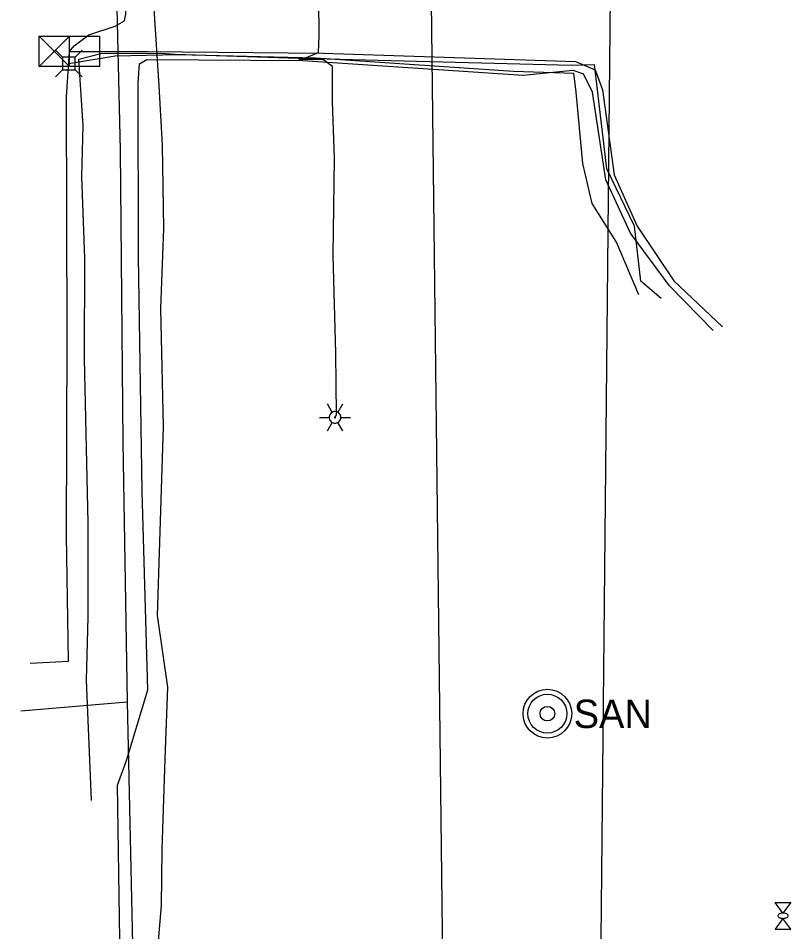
# Model space of a CAD drawing. Extents: x 600849 to 606371, y 330010 to 403088.
# Drawn here: x 601734.7 to 601924.9, y 401324.7 to 401549.7 of the extents above; entities that cross this region are included whole.
import ezdxf

# ---------------------------------------------------------------- set-up
doc = ezdxf.new("R2010")
doc.units = 0
for name, color, linetype in [('E_LTG', 7, 'Continuous'), ('E_SIG', 7, 'Continuous'), ('E_UTL_AG', 7, 'Continuous'), ('E_UTL_AG_Bold', 7, 'Continuous'), ('E_UTL_E_UG', 7, 'Continuous'), ('E_UTL_FO_UG', 7, 'Continuous'), ('E_UTL_G_UG', 7, 'Continuous'), ('E_UTL_SAN', 7, 'Continuous'), ('E_UTL_T_UG', 7, 'Continuous'), ('E_UTL_TV_UG', 7, 'Continuous'), ('E_UTL_W_UG', 7, 'Continuous')]:
    doc.layers.add(name, color=color, linetype=linetype)

msp = doc.modelspace()

# ---------------------------------------------------------------- linework, layer by layer
at = {"layer": 'E_LTG'}
for points in [[(601811.96, 401452.6), (601810.77, 401454.67)], [(601813.39, 401452.6), (601814.58, 401454.67)], [(601808.86, 401451.37), (601811.24, 401451.37)], [(601814.1, 401451.37), (601814.08, 401451.64), (601814, 401451.9), (601813.88, 401452.14), (601813.71, 401452.35), (601813.5, 401452.53), (601813.27, 401452.66), (601813.01, 401452.75), (601812.74, 401452.79), (601812.47, 401452.78), (601812.21, 401452.72), (601811.96, 401452.6), (601811.74, 401452.45), (601811.55, 401452.25), (601811.4, 401452.02), (601811.3, 401451.77), (601811.25, 401451.5), (601811.25, 401451.23), (601811.3, 401450.96), (601811.4, 401450.71), (601811.55, 401450.48), (601811.74, 401450.29), (601811.96, 401450.13), (601812.21, 401450.01), (601812.47, 401449.95), (601812.74, 401449.94), (601813.01, 401449.98), (601813.27, 401450.07), (601813.5, 401450.2), (601813.71, 401450.38), (601813.88, 401450.59), (601814, 401450.83), (601814.08, 401451.09), (601814.1, 401451.37)], [(601814.1, 401451.37), (601814.08, 401451.64), (601814, 401451.9), (601813.88, 401452.14), (601813.71, 401452.35), (601813.5, 401452.53), (601813.27, 401452.66), (601813.01, 401452.75), (601812.74, 401452.79), (601812.47, 401452.78), (601812.21, 401452.72), (601811.96, 401452.6), (601811.74, 401452.45), (601811.55, 401452.25), (601811.4, 401452.02), (601811.3, 401451.77), (601811.25, 401451.5), (601811.25, 401451.23), (601811.3, 401450.96), (601811.4, 401450.71), (601811.55, 401450.48), (601811.74, 401450.29), (601811.96, 401450.13), (601812.21, 401450.01), (601812.47, 401449.95), (601812.74, 401449.94), (601813.01, 401449.98), (601813.27, 401450.07), (601813.5, 401450.2), (601813.71, 401450.38), (601813.88, 401450.59), (601814, 401450.83), (601814.08, 401451.09), (601814.1, 401451.37)], [(601814.1, 401451.37), (601814.08, 401451.64), (601814, 401451.9), (601813.88, 401452.14), (601813.71, 401452.35), (601813.5, 401452.53), (601813.27, 401452.66), (601813.01, 401452.75), (601812.74, 401452.79), (601812.47, 401452.78), (601812.21, 401452.72), (601811.96, 401452.6), (601811.74, 401452.45), (601811.55, 401452.25), (601811.4, 401452.02), (601811.3, 401451.77), (601811.25, 401451.5), (601811.25, 401451.23), (601811.3, 401450.96), (601811.4, 401450.71), (601811.55, 401450.48), (601811.74, 401450.29), (601811.96, 401450.13), (601812.21, 401450.01), (601812.47, 401449.95), (601812.74, 401449.94), (601813.01, 401449.98), (601813.27, 401450.07), (601813.5, 401450.2), (601813.71, 401450.38), (601813.88, 401450.59), (601814, 401450.83), (601814.08, 401451.09), (601814.1, 401451.37)], [(601812.79, 401451.37), (601812.79, 401451.39), (601812.78, 401451.41), (601812.77, 401451.43), (601812.76, 401451.45), (601812.74, 401451.46), (601812.72, 401451.47), (601812.7, 401451.48), (601812.68, 401451.48), (601812.66, 401451.48), (601812.63, 401451.48), (601812.61, 401451.47), (601812.6, 401451.46), (601812.58, 401451.44), (601812.57, 401451.42), (601812.56, 401451.4), (601812.55, 401451.38), (601812.55, 401451.35), (601812.56, 401451.33), (601812.57, 401451.31), (601812.58, 401451.29), (601812.6, 401451.28), (601812.61, 401451.26), (601812.63, 401451.25), (601812.66, 401451.25), (601812.68, 401451.25), (601812.7, 401451.25), (601812.72, 401451.26), (601812.74, 401451.27), (601812.76, 401451.28), (601812.77, 401451.3), (601812.78, 401451.32), (601812.79, 401451.34), (601812.79, 401451.37)], [(601814.1, 401451.37), (601816.48, 401451.37)], [(601810.77, 401448.07), (601811.96, 401450.13)], [(601814.58, 401448.07), (601813.39, 401450.13)]]:
    msp.add_lwpolyline(points, dxfattribs=at)
at = {"layer": 'E_SIG'}
for points in [[(601739.85, 401537.8), (601739.85, 401545.23)], [(601739.85, 401545.23), (601754.7, 401545.23)], [(601747.27, 401545.23), (601739.85, 401537.8)], [(601739.85, 401545.23), (601747.27, 401537.8)], [(601747.27, 401537.8), (601747.27, 401545.23)], [(601754.7, 401545.23), (601754.7, 401537.8)], [(601747.27, 401541.51), (601747.27, 401541.51)], [(601754.7, 401537.8), (601739.85, 401537.8)]]:
    msp.add_lwpolyline(points, dxfattribs=at)
at = {"layer": 'E_UTL_AG'}
for points in [[(601921.05, 401331.91), (601924.86, 401331.91)], [(601922.96, 401329.24), (601921.05, 401331.91)], [(601924.86, 401331.91), (601922.96, 401329.24)], [(601922.96, 401327.97), (601921.05, 401325.31)], [(601924.23, 401328.61), (601924.2, 401328.73), (601924.14, 401328.85), (601924.03, 401328.95), (601923.88, 401329.05), (601923.69, 401329.13), (601923.48, 401329.19), (601923.26, 401329.23), (601923.02, 401329.24), (601922.78, 401329.24), (601922.54, 401329.21), (601922.32, 401329.16), (601922.13, 401329.09), (601921.96, 401329), (601921.83, 401328.9), (601921.74, 401328.79), (601921.69, 401328.67), (601921.69, 401328.55), (601921.74, 401328.43), (601921.83, 401328.32), (601921.96, 401328.22), (601922.13, 401328.13), (601922.32, 401328.06), (601922.54, 401328.01), (601922.78, 401327.98), (601923.02, 401327.97), (601923.26, 401327.99), (601923.48, 401328.03), (601923.69, 401328.09), (601923.88, 401328.17), (601924.03, 401328.27), (601924.14, 401328.37), (601924.2, 401328.49), (601924.23, 401328.61)], [(601924.86, 401325.31), (601922.96, 401327.97)], [(601921.05, 401325.31), (601924.86, 401325.31)]]:
    msp.add_lwpolyline(points, dxfattribs=at)
at = {"layer": 'E_UTL_AG_Bold'}
for points in [[(601745.58, 401540.1), (601743.83, 401541.85)], [(601748.68, 401540.1), (601750.43, 401541.85)], [(601748.68, 401540.1), (601745.58, 401540.1)], [(601745.58, 401540.1), (601745.58, 401537)], [(601748.68, 401537), (601748.68, 401540.1)], [(601745.58, 401537), (601743.83, 401535.25)], [(601745.58, 401537), (601748.68, 401537)], [(601748.68, 401537), (601750.43, 401535.25)]]:
    msp.add_lwpolyline(points, dxfattribs=at)
at = {"layer": 'E_UTL_E_UG'}
for points in [[(601805.24, 401539.87), (601808.56, 401541.23), (601808.79, 401545.29), (601808.65, 401554.47), (601806.99, 401564.43), (601806.69, 401565.29), (601807.72, 401567.11), (601809.17, 401572.49), (601809.34, 401576.64), (601809.64, 401584.23), (601810.89, 401606.61), (601811.76, 401624.37), (601812.99, 401664.4), (601813.57, 401701.1), (601815.94, 401713.47), (601814.14, 401721.94), (601814.89, 401745.25)], [(601747.27, 401541.51), (601748.43, 401542.84), (601752.08, 401545.61), (601758.54, 401547.68), (601760.84, 401549.06), (601761.12, 401550.68), (601761.65, 401570.23), (601761.01, 401625.62), (601760.29, 401694.48), (601760.51, 401725.58), (601760.59, 401726.44)], [(601737.56, 401390.84), (601747.03, 401391.3), (601746.57, 401422.27), (601746.74, 401471.29), (601746.54, 401530.31), (601747.27, 401541.51), (601766.54, 401541.48), (601809.78, 401541.11), (601871.89, 401539.04)], [(601734.67, 401003.22), (601747.17, 401003.94), (601762.76, 401003.6), (601764.72, 401003.65), (601766.32, 401005.54), (601764.38, 401047.77), (601759.75, 401101.52), (601759.72, 401148.87), (601759.47, 401192.89), (601759.48, 401239.2), (601759.81, 401302.62), (601759.7, 401322.68), (601759.08, 401360.81), (601761.35, 401366.87), (601766.61, 401384.25), (601765.21, 401433.11), (601764.31, 401490.95), (601764.2, 401533.65), (601764.48, 401538.43), (601766.34, 401539.5), (601804.77, 401539.27), (601858.98, 401535.63), (601871.18, 401536.87), (601873.84, 401536)], [(601812.67, 401451.37), (601813.02, 401452.1), (601812.83, 401467.15), (601812.23, 401491.2), (601812.57, 401515.16), (601812.07, 401529.14), (601812, 401537.81), (601809.64, 401539.48), (601803.72, 401539.49)], [(601871.89, 401539.04), (601876.69, 401536.96), (601878.55, 401532.02), (601881.35, 401511.08), (601887.03, 401498.45), (601896.1, 401484.97), (601908.07, 401473.68)], [(601905.8, 401472.76), (601895.04, 401483.76), (601885.45, 401496.72), (601879.34, 401509.86), (601876.03, 401531.47), (601873.84, 401536)]]:
    msp.add_lwpolyline(points, dxfattribs=at)
at = {"layer": 'E_UTL_FO_UG'}
for points in [[(601769.02, 401320.47), (601769.94, 401331.16), (601770.09, 401344.94), (601770.83, 401367.28), (601771.5, 401384.95), (601768.99, 401402.53), (601770.4, 401449.14), (601769.81, 401478.22), (601770.48, 401497.86), (601770.17, 401518.39), (601769.34, 401533.05), (601768.22, 401550.79), (601767.55, 401574.72), (601765.93, 401593.67), (601762.83, 401601.03), (601762, 401611), (601762.43, 401630.68), (601763.29, 401706.94), (601763.64, 401717.33), (601760.21, 401748.46), (601759.39, 401773.62)], [(601747.13, 401538.55), (601758.49, 401540.41), (601774.02, 401540.73), (601807.88, 401539.96), (601856.6, 401536.63), (601871.44, 401536.18)], [(601801.15, 401539.94), (601870.9, 401538.14), (601876.55, 401538.24)], [(601892.93, 401480.64), (601887.93, 401484.92), (601886.37, 401498.47), (601879.62, 401512.59), (601876.55, 401538.24)], [(601887.43, 401481.57), (601881.98, 401494.49), (601875.96, 401504.04), (601873.7, 401513.92), (601872.06, 401531.49), (601871.44, 401536.18)]]:
    msp.add_lwpolyline(points, dxfattribs=at)
at = {"layer": 'E_UTL_G_UG'}
for points in [[(601762.94, 401317.85), (601761.55, 401381.27), (601760.52, 401445.28), (601759.84, 401517.14), (601758.69, 401566.21), (601757.33, 401576.17), (601756.56, 401645.01), (601756.11, 401720.81), (601756.98, 401747.28), (601755.51, 401800.74), (601754.63, 401861.14), (601754.32, 401881.97), (601744.91, 401881.92)], [(601735.32, 401379.06), (601761.51, 401381.29)]]:
    msp.add_lwpolyline(points, dxfattribs=at)
at = {"layer": 'E_UTL_SAN'}
for radius in [6, 4.8, 1.8]:
    msp.add_circle((601864.95, 401378.39), radius, dxfattribs=at)
at = {"layer": 'E_UTL_T_UG'}
msp.add_lwpolyline([(601752.73, 401356.98), (601751.5, 401386.61), (601751.84, 401402.17), (601751.91, 401425.37), (601750.95, 401465.81), (601751.04, 401490.54), (601750.29, 401510.66), (601750.61, 401523.14), (601749.6, 401539.59), (601754.98, 401540.98), (601769.7, 401541.1), (601773.29, 401540.82), (601801.15, 401539.94)], dxfattribs=at)
at = {"layer": 'E_UTL_TV_UG'}
msp.add_lwpolyline([(601874.93, 400990.31), (601882.2, 401729.84)], dxfattribs=at)
at = {"layer": 'E_UTL_W_UG'}
msp.add_lwpolyline([(601871.12, 400642.91), (601836.6, 401012.05), (601839.84, 401262.07), (601832.79, 401859.37), (601825.88, 402219.07), (601826.21, 402224.15), (601837.07, 402461.82), (601844.07, 402461.82), (601843.9, 402567.31)], dxfattribs=at)

# ---------------------------------------------------------------- texts
at = {"layer": 'E_UTL_SAN'}
msp.add_text('SAN', height=6.998, dxfattribs=at).set_placement((601871.43, 401374.85))

doc.saveas('drawing.dxf')
